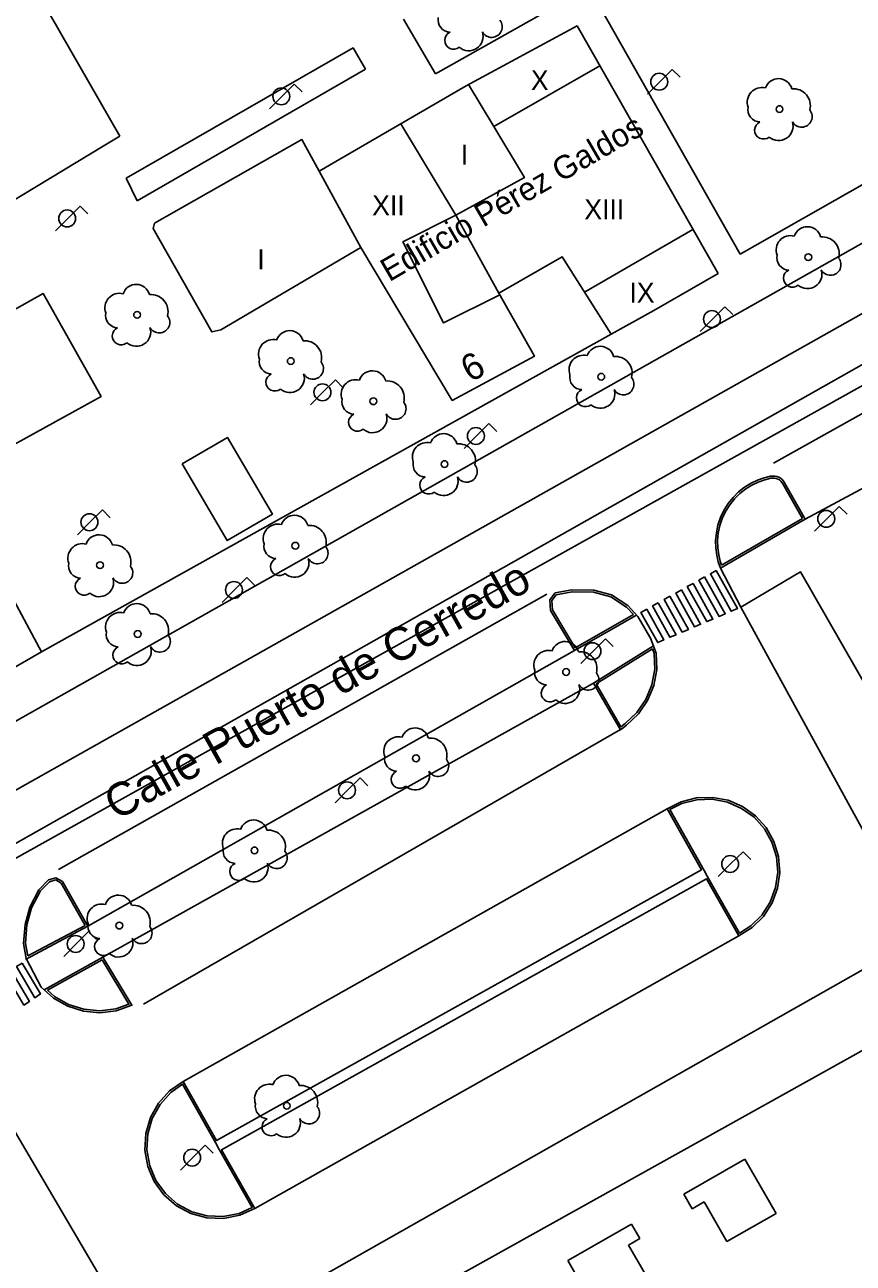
# Model space of a CAD drawing. Extents: x 282771 to 285132, y 4823109 to 4825496.
# Drawn here: x 283806.4 to 283868.8, y 4823603.7 to 4823697.2 of the extents above; entities that cross this region are included whole.
import ezdxf

# ---------------------------------------------------------------- set-up
doc = ezdxf.new("R2010")
doc.units = 0
for name, color, linetype in [('ACERA-BORDILLO', 7, 'Continuous'), ('ACERA-INTERIOR', 7, 'Continuous'), ('ARBOL', 7, 'Continuous'), ('BORDILLO', 7, 'Continuous'), ('CALLE-EJE', 7, 'Continuous'), ('CALLE-TEXTO', 7, 'Continuous'), ('EDIFICIO', 7, 'Continuous'), ('FAROLA', 7, 'Continuous'), ('MEDIANERA', 7, 'Continuous'), ('NUM-PORTAL', 7, 'Continuous'), ('PASO-PEATONES', 7, 'Continuous'), ('SENAL-VIARIA', 7, 'Continuous'), ('TXT-ALTURA-EDIFICIO', 7, 'Continuous'), ('TXT-EDIFICIOS', 7, 'Continuous'), ('ZONA-VERDE', 7, 'Continuous')]:
    doc.layers.add(name, color=color, linetype=linetype)

msp = doc.modelspace()

# ---------------------------------------------------------------- linework, layer by layer
at = {"layer": 'ACERA-BORDILLO'}
for points in [[(283883.406, 4823688.566), (283763.392, 4823620.78)], [(283890.847, 4823673.665), (283865.223, 4823659.895), (283863.664, 4823662.647), (283863.581, 4823662.771), (283863.476, 4823662.885), (283863.353, 4823662.983), (283863.213, 4823663.062), (283863.062, 4823663.117), (283862.907, 4823663.148), (283862.753, 4823663.153), (283862.605, 4823663.136), (283862.115, 4823663.017), (283861.619, 4823662.841), (283861.127, 4823662.606), (283860.647, 4823662.31), (283860.192, 4823661.954), (283859.773, 4823661.539), (283859.399, 4823661.072), (283859.08, 4823660.561), (283858.823, 4823660.016), (283858.633, 4823659.449), (283858.512, 4823658.872), (283858.459, 4823658.296), (283858.47, 4823657.733), (283858.54, 4823657.191), (283858.661, 4823656.68), (283858.826, 4823656.203), (283860.363, 4823653.262), (283864.871, 4823655.918), (283878.617, 4823631.928)], [(283876.24, 4823623.56), (283819.222, 4823591.753)]]:
    msp.add_lwpolyline(points, dxfattribs=at)
at = {"layer": 'ACERA-INTERIOR'}
for points in [[(283850.591, 4823673.858), (283824.115, 4823659.089), (283807.621, 4823649.888)], [(283865.223, 4823659.895), (283858.826, 4823656.203)], [(283847.82, 4823649.986), (283852.497, 4823652.661)], [(283849.245, 4823647.536), (283853.769, 4823650.338)], [(283811.114, 4823629.183), (283806.405, 4823626.679)], [(283812.254, 4823626.846), (283807.821, 4823624.382)]]:
    msp.add_lwpolyline(points, dxfattribs=at)
at = {"layer": 'ARBOL'}
for centre in [(283863.271, 4823690.848), (283865.446, 4823679.674), (283814.826, 4823675.321), (283826.413, 4823671.831), (283849.83, 4823670.648), (283832.644, 4823668.801), (283838.01, 4823664.058), (283826.763, 4823657.897), (283812.032, 4823656.425), (283814.871, 4823651.235), (283847.179, 4823648.369), (283835.861, 4823641.851), (283823.683, 4823634.902), (283813.487, 4823629.232), (283826.118, 4823615.632)]:
    msp.add_circle(centre, 0.255, dxfattribs=at)
for centre, radius, start, end in [((283838.456, 4823697.585), 0.935, 168.59898, 268.13236), ((283841.566, 4823697.055), 0.797, 208.96246, 38.99103), ((283838.696, 4823696.035), 0.672, 113.73672, 309.4725), ((283839.836, 4823696.335), 1.086, 228.95447, 17.92796), ((283861.941, 4823691.378), 1.097, 75.4318, 200.55608), ((283863.201, 4823692.108), 1.038, 15.64228, 161.38435), ((283864.331, 4823691.108), 1.272, 345.03273, 95.79925), ((283861.831, 4823690.808), 0.935, 168.59898, 268.13236), ((283864.941, 4823690.278), 0.797, 208.96246, 38.99103), ((283862.071, 4823689.258), 0.672, 113.73672, 309.4725), ((283863.211, 4823689.558), 1.086, 228.95447, 17.92796), ((283864.116, 4823680.204), 1.097, 75.4318, 200.55608), ((283865.376, 4823680.934), 1.038, 15.64228, 161.38435), ((283866.506, 4823679.934), 1.272, 345.03273, 95.79925), ((283864.006, 4823679.634), 0.935, 168.59898, 268.13236), ((283867.116, 4823679.104), 0.797, 208.96246, 38.99103), ((283864.246, 4823678.084), 0.672, 113.73672, 309.4725), ((283865.386, 4823678.384), 1.086, 228.95447, 17.92796), ((283814.756, 4823676.581), 1.038, 15.64228, 161.38435), ((283813.496, 4823675.851), 1.097, 75.4318, 200.55608), ((283815.886, 4823675.581), 1.272, 345.03273, 95.79925), ((283813.386, 4823675.281), 0.935, 168.59898, 268.13236), ((283816.496, 4823674.751), 0.797, 208.96246, 38.99103), ((283813.626, 4823673.731), 0.672, 113.73672, 309.4725), ((283814.766, 4823674.031), 1.086, 228.95447, 17.92796), ((283826.343, 4823673.091), 1.038, 15.64228, 161.38435), ((283825.083, 4823672.361), 1.097, 75.4318, 200.55608), ((283827.473, 4823672.091), 1.272, 345.03273, 95.79925), ((283849.76, 4823671.908), 1.038, 15.64228, 161.38435), ((283824.973, 4823671.791), 0.935, 168.59898, 268.13236), ((283848.5, 4823671.178), 1.097, 75.4318, 200.55608), ((283850.89, 4823670.908), 1.272, 345.03273, 95.79925), ((283826.353, 4823670.541), 1.086, 228.95447, 17.92796), ((283828.083, 4823671.261), 0.797, 208.96246, 38.99103), ((283832.574, 4823670.061), 1.038, 15.64228, 161.38435), ((283825.213, 4823670.241), 0.672, 113.73672, 309.4725), ((283831.314, 4823669.331), 1.097, 75.4318, 200.55608), ((283833.704, 4823669.061), 1.272, 345.03273, 95.79925), ((283848.39, 4823670.608), 0.935, 168.59898, 268.13236), ((283851.5, 4823670.078), 0.797, 208.96246, 38.99103), ((283848.63, 4823669.058), 0.672, 113.73672, 309.4725), ((283849.77, 4823669.358), 1.086, 228.95447, 17.92796), ((283831.204, 4823668.761), 0.935, 168.59898, 268.13236), ((283834.314, 4823668.231), 0.797, 208.96246, 38.99103), ((283831.444, 4823667.211), 0.672, 113.73672, 309.4725), ((283832.584, 4823667.511), 1.086, 228.95447, 17.92796), ((283837.94, 4823665.318), 1.038, 15.64228, 161.38435), ((283836.68, 4823664.588), 1.097, 75.4318, 200.55608), ((283839.07, 4823664.318), 1.272, 345.03273, 95.79925), ((283836.57, 4823664.018), 0.935, 168.59898, 268.13236), ((283839.68, 4823663.488), 0.797, 208.96246, 38.99103), ((283836.81, 4823662.468), 0.672, 113.73672, 309.4725), ((283837.95, 4823662.768), 1.086, 228.95447, 17.92796), ((283826.693, 4823659.157), 1.038, 15.64228, 161.38435), ((283811.962, 4823657.685), 1.038, 15.64228, 161.38435), ((283825.433, 4823658.427), 1.097, 75.4318, 200.55608), ((283827.823, 4823658.157), 1.272, 345.03273, 95.79925), ((283810.702, 4823656.955), 1.097, 75.4318, 200.55608), ((283813.092, 4823656.685), 1.272, 345.03273, 95.79925), ((283825.323, 4823657.857), 0.935, 168.59898, 268.13236), ((283828.433, 4823657.327), 0.797, 208.96246, 38.99103), ((283825.563, 4823656.307), 0.672, 113.73672, 309.4725), ((283826.703, 4823656.607), 1.086, 228.95447, 17.92796), ((283810.592, 4823656.385), 0.935, 168.59898, 268.13236), ((283813.702, 4823655.855), 0.797, 208.96246, 38.99103), ((283810.832, 4823654.835), 0.672, 113.73672, 309.4725), ((283811.972, 4823655.135), 1.086, 228.95447, 17.92796), ((283814.801, 4823652.495), 1.038, 15.64228, 161.38435), ((283813.541, 4823651.765), 1.097, 75.4318, 200.55608), ((283815.931, 4823651.495), 1.272, 345.03273, 95.79925), ((283813.431, 4823651.195), 0.935, 168.59898, 268.13236), ((283816.541, 4823650.665), 0.797, 208.96246, 38.99103), ((283847.109, 4823649.629), 1.038, 15.64228, 161.38435), ((283813.671, 4823649.645), 0.672, 113.73672, 309.4725), ((283814.811, 4823649.945), 1.086, 228.95447, 17.92796), ((283845.849, 4823648.899), 1.097, 75.4318, 200.55608), ((283848.239, 4823648.629), 1.272, 345.03273, 95.79925), ((283845.739, 4823648.329), 0.935, 168.59898, 268.13236), ((283848.849, 4823647.799), 0.797, 208.96246, 38.99103), ((283845.979, 4823646.779), 0.672, 113.73672, 309.4725), ((283847.119, 4823647.079), 1.086, 228.95447, 17.92796), ((283835.791, 4823643.111), 1.038, 15.64228, 161.38435), ((283834.531, 4823642.381), 1.097, 75.4318, 200.55608), ((283836.921, 4823642.111), 1.272, 345.03273, 95.79925), ((283834.421, 4823641.811), 0.935, 168.59898, 268.13236), ((283837.531, 4823641.281), 0.797, 208.96246, 38.99103), ((283834.661, 4823640.261), 0.672, 113.73672, 309.4725), ((283835.801, 4823640.561), 1.086, 228.95447, 17.92796), ((283822.353, 4823635.432), 1.097, 75.4318, 200.55608), ((283823.613, 4823636.162), 1.038, 15.64228, 161.38435), ((283824.743, 4823635.162), 1.272, 345.03273, 95.79925), ((283822.243, 4823634.862), 0.935, 168.59898, 268.13236), ((283825.353, 4823634.332), 0.797, 208.96246, 38.99103), ((283822.483, 4823633.312), 0.672, 113.73672, 309.4725), ((283823.623, 4823633.612), 1.086, 228.95447, 17.92796), ((283812.157, 4823629.762), 1.097, 75.4318, 200.55608), ((283813.417, 4823630.492), 1.038, 15.64228, 161.38435), ((283814.547, 4823629.492), 1.272, 345.03273, 95.79925), ((283812.047, 4823629.192), 0.935, 168.59898, 268.13236), ((283815.157, 4823628.662), 0.797, 208.96246, 38.99103), ((283812.287, 4823627.642), 0.672, 113.73672, 309.4725), ((283813.427, 4823627.942), 1.086, 228.95447, 17.92796), ((283826.048, 4823616.892), 1.038, 15.64228, 161.38435), ((283824.788, 4823616.162), 1.097, 75.4318, 200.55608), ((283827.178, 4823615.892), 1.272, 345.03273, 95.79925), ((283824.678, 4823615.592), 0.935, 168.59898, 268.13236), ((283827.788, 4823615.062), 0.797, 208.96246, 38.99103), ((283824.918, 4823614.042), 0.672, 113.73672, 309.4725), ((283826.058, 4823614.342), 1.086, 228.95447, 17.92796)]:
    msp.add_arc(centre, radius, start, end, dxfattribs=at)
at = {"layer": 'BORDILLO'}
for points in [[(283809.207, 4823632.553), (283808.706, 4823632.838), (283808.136, 4823632.675), (283807.417, 4823631.929), (283806.726, 4823630.626), (283806.373, 4823629.324), (283806.265, 4823627.873), (283806.455, 4823626.747), (283807.583, 4823624.595), (283808.513, 4823623.765), (283809.593, 4823623.145), (283810.773, 4823622.765), (283812.013, 4823622.655), (283813.252, 4823622.805), (283814.432, 4823623.215), (283812.254, 4823626.846), (283849.245, 4823647.536), (283851.272, 4823644.005), (283851.742, 4823644.365), (283852.632, 4823645.205), (283853.332, 4823646.215), (283853.802, 4823647.355), (283854.022, 4823648.565), (283853.982, 4823649.795), (283853.537, 4823650.929), (283852.599, 4823652.55), (283851.84, 4823653.381), (283850.606, 4823654.188), (283849.277, 4823654.544), (283847.616, 4823654.568), (283846.358, 4823654.33), (283845.955, 4823653.808), (283846.003, 4823653.001), (283847.82, 4823649.986), (283811.114, 4823629.183), (283809.207, 4823632.553)], [(283860.201, 4823628.458), (283861.211, 4823629.088), (283862.061, 4823629.928), (283862.711, 4823630.938), (283863.121, 4823632.058), (283863.291, 4823633.248), (283863.191, 4823634.438), (283862.841, 4823635.578), (283862.261, 4823636.628), (283861.461, 4823637.518), (283860.491, 4823638.208), (283859.391, 4823638.688), (283858.211, 4823638.908), (283857.011, 4823638.868), (283855.851, 4823638.578), (283854.791, 4823638.048), (283857.381, 4823633.438), (283820.811, 4823613.008), (283818.301, 4823617.468), (283817.271, 4823616.748), (283816.431, 4823615.828), (283815.831, 4823614.738), (283815.481, 4823613.538), (283815.411, 4823612.288), (283815.631, 4823611.058), (283816.111, 4823609.908), (283816.851, 4823608.899), (283817.791, 4823608.079), (283818.891, 4823607.499), (283820.091, 4823607.169), (283821.341, 4823607.129), (283822.571, 4823607.369), (283823.711, 4823607.879), (283821.201, 4823612.318), (283857.771, 4823632.748), (283860.201, 4823628.458)]]:
    msp.add_lwpolyline(points, dxfattribs=at)
at = {"layer": 'CALLE-EJE'}
msp.add_lwpolyline([(283904.71, 4823689.628), (283747.472, 4823601.808)], dxfattribs=at)
at = {"layer": 'EDIFICIO'}
for points in [[(283848.011, 4823697.128), (283858.641, 4823678.448), (283853.791, 4823675.658), (283850.591, 4823673.858), (283846.891, 4823679.688), (283842.111, 4823676.958), (283844.791, 4823672.208), (283838.591, 4823668.868), (283831.701, 4823680.408), (283821.131, 4823674.198), (283820.471, 4823674.028), (283816.041, 4823681.848), (283816.141, 4823682.228), (283827.261, 4823688.548), (283828.561, 4823686.158), (283839.641, 4823692.608), (283848.011, 4823697.128)], [(283796.502, 4823643.248), (283788.712, 4823638.778), (283778.082, 4823657.798), (283797.282, 4823668.598), (283796.232, 4823670.468), (283807.731, 4823676.938), (283812.111, 4823669.158), (283800.642, 4823662.848), (283807.621, 4823649.888), (283801.582, 4823646.408), (283798.392, 4823652.068), (283793.452, 4823649.278), (283796.502, 4823643.248)]]:
    msp.add_lwpolyline(points, dxfattribs=at)
at = {"layer": 'FAROLA'}
for p, q in [((283855.183, 4823693.842), (283854.244, 4823692.912)), ((283855.773, 4823693.252), (283855.183, 4823693.842)), ((283826.681, 4823692.738), (283825.741, 4823691.808)), ((283827.271, 4823692.148), (283826.681, 4823692.738)), ((283854.244, 4823692.912), (283853.314, 4823691.972)), ((283825.741, 4823691.808), (283824.811, 4823690.868)), ((283810.531, 4823683.528), (283809.591, 4823682.598)), ((283811.121, 4823682.938), (283810.531, 4823683.528)), ((283809.591, 4823682.598), (283808.661, 4823681.658)), ((283859.161, 4823675.928), (283858.221, 4823674.998)), ((283859.751, 4823675.338), (283859.161, 4823675.928)), ((283858.221, 4823674.998), (283857.291, 4823674.058)), ((283829.782, 4823670.403), (283828.842, 4823669.473)), ((283830.372, 4823669.813), (283829.782, 4823670.403)), ((283828.842, 4823669.473), (283827.912, 4823668.533)), ((283841.361, 4823667.108), (283840.421, 4823666.178)), ((283841.951, 4823666.518), (283841.361, 4823667.108)), ((283840.421, 4823666.178), (283839.491, 4823665.238)), ((283812.211, 4823660.598), (283811.271, 4823659.668)), ((283812.801, 4823660.008), (283812.211, 4823660.598)), ((283867.781, 4823660.858), (283866.841, 4823659.928)), ((283868.371, 4823660.268), (283867.781, 4823660.858)), ((283811.271, 4823659.668), (283810.341, 4823658.728)), ((283866.841, 4823659.928), (283865.911, 4823658.988)), ((283823.111, 4823655.488), (283822.171, 4823654.558)), ((283823.701, 4823654.898), (283823.111, 4823655.488)), ((283822.171, 4823654.558), (283821.241, 4823653.618)), ((283850.152, 4823650.873), (283849.212, 4823649.943)), ((283850.742, 4823650.283), (283850.152, 4823650.873)), ((283849.212, 4823649.943), (283848.282, 4823649.003)), ((283831.641, 4823640.368), (283830.701, 4823639.438)), ((283832.231, 4823639.778), (283831.641, 4823640.368)), ((283830.701, 4823639.438), (283829.771, 4823638.498)), ((283860.531, 4823634.808), (283859.591, 4823633.878)), ((283861.121, 4823634.218), (283860.531, 4823634.808)), ((283859.591, 4823633.878), (283858.661, 4823632.938)), ((283811.172, 4823628.772), (283810.232, 4823627.842)), ((283811.762, 4823628.182), (283811.172, 4823628.772)), ((283810.232, 4823627.842), (283809.302, 4823626.902)), ((283819.961, 4823612.648), (283819.021, 4823611.718)), ((283820.551, 4823612.058), (283819.961, 4823612.648)), ((283819.021, 4823611.718), (283818.091, 4823610.778))]:
    msp.add_line(p, q, dxfattribs=at)
for centre in [(283854.204, 4823692.912), (283825.701, 4823691.808), (283809.551, 4823682.598), (283858.181, 4823674.998), (283828.802, 4823669.473), (283840.381, 4823666.178), (283811.231, 4823659.668), (283866.801, 4823659.928), (283822.131, 4823654.558), (283849.172, 4823649.943), (283830.661, 4823639.438), (283859.551, 4823633.878), (283810.192, 4823627.842), (283818.981, 4823611.718)]:
    msp.add_circle(centre, 0.637, dxfattribs=at)
at = {"layer": 'MEDIANERA'}
for points in [[(283841.731, 4823689.528), (283849.721, 4823694.108)], [(283841.731, 4823689.528), (283839.831, 4823692.708)], [(283834.711, 4823689.738), (283838.861, 4823682.838)], [(283838.861, 4823682.838), (283844.031, 4823685.678), (283841.731, 4823689.528)], [(283831.701, 4823680.408), (283828.561, 4823686.158)], [(283842.171, 4823676.828), (283837.941, 4823674.708), (283834.871, 4823680.838), (283838.861, 4823682.838)], [(283838.861, 4823682.838), (283842.111, 4823676.958)], [(283856.741, 4823681.768), (283848.571, 4823677.028)]]:
    msp.add_lwpolyline(points, dxfattribs=at)
at = {"layer": 'PASO-PEATONES'}
for points in [[(283858.504, 4823656.024), (283860.103, 4823653.152), (283859.64, 4823652.955), (283858.067, 4823655.781)], [(283856.757, 4823655.051), (283858.253, 4823652.364), (283857.79, 4823652.167), (283856.32, 4823654.808)], [(283857.63, 4823655.537), (283859.178, 4823652.758), (283858.715, 4823652.561), (283857.193, 4823655.294)], [(283855.009, 4823654.078), (283856.402, 4823651.577), (283855.939, 4823651.38), (283854.572, 4823653.835)], [(283855.883, 4823654.565), (283857.327, 4823651.97), (283856.865, 4823651.773), (283855.446, 4823654.321)], [(283853.262, 4823653.105), (283854.551, 4823650.789), (283854.089, 4823650.592), (283852.825, 4823652.862)], [(283854.135, 4823653.592), (283855.477, 4823651.183), (283855.014, 4823650.986), (283853.699, 4823653.348)], [(283806.169, 4823626.395), (283807.54, 4823624.067), (283807.125, 4823623.786), (283805.738, 4823626.141)], [(283805.307, 4823625.887), (283806.71, 4823623.506), (283806.295, 4823623.225), (283804.876, 4823625.633)]]:
    msp.add_lwpolyline(points, close=True, dxfattribs=at)
at = {"layer": 'SENAL-VIARIA'}
for points in [[(283885.772, 4823684.572), (283765.27, 4823616.721)], [(283766.378, 4823613.202), (283887.657, 4823681.841)], [(283862.812, 4823664.119), (283888.808, 4823678.659)], [(283845.731, 4823654.248), (283808.891, 4823633.458)], [(283873.208, 4823629.801), (283860.363, 4823653.262)], [(283851.451, 4823644.128), (283815.309, 4823623.301)], [(283854.791, 4823638.048), (283818.301, 4823617.468)], [(283860.201, 4823628.458), (283823.711, 4823607.879)], [(283817.636, 4823596.455), (283872.769, 4823627.721)], [(283815.186, 4823597.369), (283801.912, 4823619.948)]]:
    msp.add_lwpolyline(points, dxfattribs=at)
at = {"layer": 'ZONA-VERDE'}
for p, q in [((283782.389, 4823743.086), (283813.533, 4823688.813)), ((283860.303, 4823679.903), (283846.573, 4823704.143)), ((283846.979, 4823698.941), (283837.323, 4823693.503)), ((283837.323, 4823693.503), (283834.923, 4823697.623)), ((283813.995, 4823685.644), (283831.12, 4823695.478)), ((283831.12, 4823695.478), (283831.123, 4823695.473)), ((283831.12, 4823695.478), (283831.12, 4823695.478)), ((283831.123, 4823695.473), (283832.053, 4823693.853)), ((283888.203, 4823695.763), (283860.303, 4823679.903)), ((283832.053, 4823693.853), (283814.823, 4823683.933)), ((283813.533, 4823688.813), (283812.273, 4823688.053)), ((283812.273, 4823688.053), (283801.083, 4823681.303)), ((283814.823, 4823683.933), (283813.995, 4823685.644)), ((283814.823, 4823683.933), (283814.823, 4823683.933)), ((283814.823, 4823683.933), (283814.823, 4823683.933)), ((283865.02, 4823659.951), (283863.536, 4823662.568)), ((283858.908, 4823656.424), (283865.02, 4823659.951)), ((283847.873, 4823650.189), (283852.26, 4823652.699)), ((283853.695, 4823650.116), (283849.447, 4823647.484)), ((283857.585, 4823633.381), (283857.828, 4823632.952)), ((283806.574, 4823626.938), (283810.908, 4823629.243)), ((283812.2, 4823626.644), (283808.078, 4823624.354)), ((283820.997, 4823612.376), (283820.754, 4823612.805)), ((283856.05, 4823608.959), (283860.67, 4823611.61)), ((283860.67, 4823611.61), (283863.023, 4823607.508)), ((283856.681, 4823607.859), (283856.05, 4823608.959)), ((283857.587, 4823608.379), (283856.681, 4823607.859)), ((283859.309, 4823605.378), (283857.587, 4823608.379)), ((283863.023, 4823607.508), (283859.309, 4823605.378)), ((283847.322, 4823603.952), (283852.119, 4823606.704)), ((283852.119, 4823606.704), (283852.75, 4823605.604)), ((283852.75, 4823605.604), (283851.889, 4823605.11)), ((283851.889, 4823605.11), (283853.61, 4823602.108)), ((283849.675, 4823599.851), (283847.322, 4823603.952))]:
    msp.add_line(p, q, dxfattribs=at)
for points in [[(283818.22, 4823664.064), (283821.616, 4823658.283), (283825.03, 4823660.288), (283821.634, 4823666.07), (283818.22, 4823664.064)], [(283862.631, 4823662.988), (283862.158, 4823662.873), (283861.677, 4823662.702), (283861.199, 4823662.475), (283860.733, 4823662.187), (283860.292, 4823661.841), (283859.884, 4823661.438), (283859.521, 4823660.985), (283859.212, 4823660.489), (283858.963, 4823659.96), (283858.778, 4823659.41), (283858.661, 4823658.849), (283858.609, 4823658.29), (283858.62, 4823657.744), (283858.687, 4823657.218), (283858.805, 4823656.722), (283858.908, 4823656.424)], [(283863.536, 4823662.568), (283863.462, 4823662.678), (283863.374, 4823662.775), (283863.269, 4823662.859), (283863.15, 4823662.925), (283863.022, 4823662.972), (283862.89, 4823662.998), (283862.759, 4823663.003), (283862.631, 4823662.988)], [(283852.26, 4823652.699), (283851.742, 4823653.266), (283850.544, 4823654.049), (283849.256, 4823654.394), (283847.629, 4823654.418), (283846.442, 4823654.194), (283846.108, 4823653.761), (283846.15, 4823653.047), (283847.873, 4823650.189)], [(283849.447, 4823647.484), (283851.317, 4823644.228), (283851.645, 4823644.479), (283852.518, 4823645.303), (283853.2, 4823646.287), (283853.657, 4823647.397), (283853.872, 4823648.576), (283853.833, 4823649.764), (283853.695, 4823650.116)], [(283861.117, 4823629.207), (283861.944, 4823630.023), (283862.576, 4823631.006), (283862.975, 4823632.095), (283863.14, 4823633.253), (283863.043, 4823634.41), (283862.702, 4823635.519), (283862.138, 4823636.541), (283861.36, 4823637.406), (283860.417, 4823638.077), (283859.347, 4823638.544), (283858.2, 4823638.758), (283857.032, 4823638.719), (283855.903, 4823638.437), (283854.999, 4823637.984), (283857.585, 4823633.381)], [(283810.908, 4823629.243), (283809.097, 4823632.443), (283808.686, 4823632.676), (283808.216, 4823632.542), (283807.54, 4823631.84), (283806.866, 4823630.571), (283806.522, 4823629.299), (283806.416, 4823627.88), (283806.574, 4823626.938)], [(283857.828, 4823632.952), (283860.254, 4823628.668), (283861.117, 4823629.207)], [(283808.078, 4823624.354), (283808.601, 4823623.887), (283809.654, 4823623.283), (283810.803, 4823622.913), (283812.01, 4823622.806), (283813.218, 4823622.952), (283814.209, 4823623.296), (283812.2, 4823626.644)], [(283820.754, 4823612.805), (283818.252, 4823617.251), (283817.371, 4823616.635), (283816.554, 4823615.74), (283815.971, 4823614.681), (283815.63, 4823613.513), (283815.562, 4823612.298), (283815.776, 4823611.101), (283816.243, 4823609.983), (283816.963, 4823609.001), (283817.877, 4823608.203), (283818.947, 4823607.639), (283820.114, 4823607.318), (283821.329, 4823607.279), (283822.526, 4823607.512), (283823.5, 4823607.948), (283820.997, 4823612.376)]]:
    msp.add_lwpolyline(points, dxfattribs=at)

# ---------------------------------------------------------------- texts
at = {"layer": 'CALLE-TEXTO'}
msp.add_text('Calle Puerto de Cerredo', height=2.5, rotation=29.18381, dxfattribs=at).set_placement((283813.267, 4823637.124))
at = {"layer": 'NUM-PORTAL'}
msp.add_text('6', height=2, rotation=29.30004, dxfattribs=at).set_placement((283839.963, 4823670.186))
at = {"layer": 'TXT-ALTURA-EDIFICIO'}
for s, p in [('X', (283844.525, 4823692.278)), ('I', (283839.24, 4823686.658)), ('XII', (283832.555, 4823682.838)), ('XIII', (283848.558, 4823682.534)), ('I', (283823.89, 4823678.758)), ('IX', (283851.954, 4823676.248))]:
    msp.add_text(s, height=1.5, rotation=0.00004, dxfattribs=at).set_placement(p)
at = {"layer": 'TXT-EDIFICIOS'}
msp.add_text('Edificio Pérez Galdos', height=1.75, rotation=30.17572, dxfattribs=at).set_placement((283833.848, 4823677.775))

doc.saveas('drawing.dxf')
